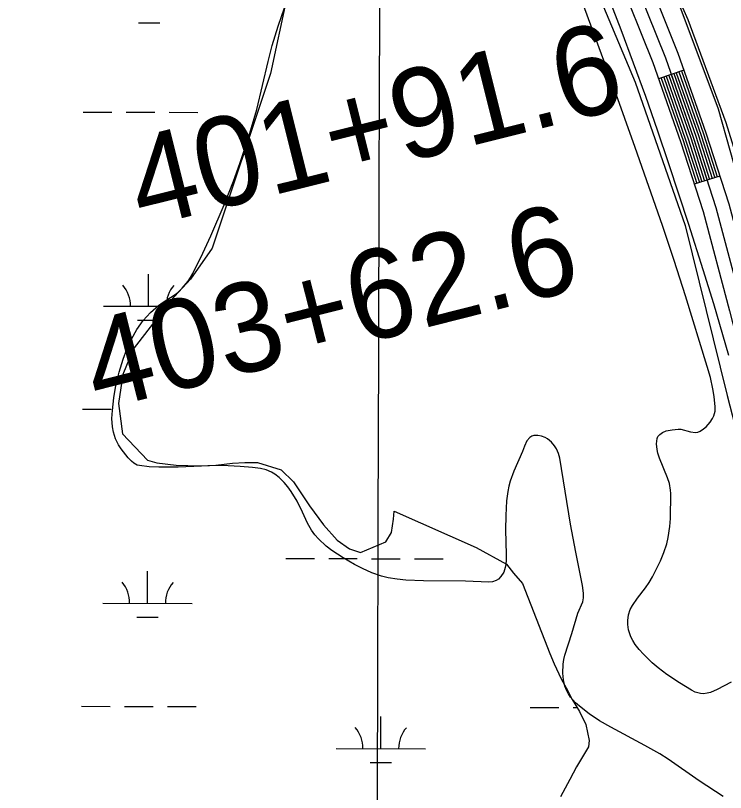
# Model space of a CAD drawing. Extents: x 3161615 to 3199515, y 867541 to 892976.
# Drawn here: x 3175914 to 3176709, y 888183 to 889053 of the extents above; entities that cross this region are included whole.
import ezdxf

# ---------------------------------------------------------------- set-up
doc = ezdxf.new("R2010")
doc.units = 0
for name, color, linetype in [('V-GRID-MAJR', 7, 'Continuous'), ('V-LEVE-TOET', 7, 'Continuous'), ('V-ROAD-CNTR', 7, 'Continuous'), ('V-SITE-VEGE', 7, 'Continuous'), ('V-SURV-IDEN', 7, 'Continuous'), ('V-TOPO-SHOR', 7, 'Continuous'), ('V-WETL-SWMP', 7, 'Continuous')]:
    doc.layers.add(name, color=color, linetype=linetype)

msp = doc.modelspace()

# ---------------------------------------------------------------- linework, layer by layer
at = {"layer": 'V-GRID-MAJR'}
msp.add_spline([(3176275.048, 872978.667), (3176292.6750000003, 879038.2270000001), (3176310.311, 885100.872), (3176327.947, 891163.561), (3176327.9560000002, 891166.601)], degree=3, dxfattribs=at)
at = {"layer": 'V-LEVE-TOET'}
msp.add_lwpolyline([(3176818.060000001, 888510.1769999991), (3176795.2860000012, 888612.0399999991), (3176738.424000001, 888839.5399999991), (3176709.318000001, 888933.329999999), (3176666.867000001, 889048.3729999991), (3176465.221000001, 889503.5589999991), (3176266.835000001, 889947.6209999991)], dxfattribs=at)
at = {"layer": 'V-ROAD-CNTR'}
for p, q in [((3176662.080639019, 888992.2729877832), (3176633.774695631, 888982.3340076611)), ((3176702.308558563, 888873.501225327), (3176673.741615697, 888864.3412436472))]:
    msp.add_line(p, q, dxfattribs=at)
for points in [[(3175888.1651868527, 891170.3236316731), (3175938.153086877, 890884.9852023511), (3175972.512018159, 890684.9226024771), (3175992.964977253, 890585.7618007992), (3176005.553952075, 890530.3399116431), (3176028.8619054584, 890434.6351030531), (3176046.3888704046, 890386.9971983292), (3176077.2918085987, 890307.3323576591), (3176229.5785040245, 889955.862060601), (3176410.7301417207, 889542.5168872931), (3176553.6988557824, 889213.9095445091), (3176601.1997607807, 889106.3097597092), (3176641.387680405, 889005.929960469), (3176672.5536180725, 888917.1681379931), (3176697.883567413, 888838.1772959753), (3176727.626507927, 888726.391519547), (3176765.505432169, 888577.9488164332), (3176899.9081633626, 888054.5728631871), (3177014.8839334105, 887604.2087639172), (3177188.7025857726, 886922.5551272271), (3177331.7352997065, 886346.4772793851)], [(3175903.401156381, 891170.281631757), (3175952.9320573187, 890887.5491972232), (3175987.252988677, 890687.7075969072), (3176007.625947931, 890588.938794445), (3176020.1559228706, 890533.775904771), (3176043.233876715, 890439.0130942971), (3176060.4208423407, 890392.2991877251), (3176091.170780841, 890313.028346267), (3176243.3294765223, 889961.8540486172), (3176424.4771142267, 889548.5198752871), (3176567.4378283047, 889219.9305324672), (3176615.027733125, 889112.1277480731), (3176655.433652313, 889011.204949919), (3176686.774589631, 888921.9441284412), (3176712.2825386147, 888842.3982875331), (3176742.1414788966, 888730.1745119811), (3176780.0364031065, 888581.6688089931), (3176784.6583938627, 888563.6708449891)], [(3175889.6491838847, 891074.9278224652), (3175923.3741164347, 890882.421207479), (3175957.771047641, 890682.137608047), (3175978.3040065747, 890582.584807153), (3175990.951981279, 890526.9039185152), (3176014.4899342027, 890430.257111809), (3176032.356898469, 890381.6952089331), (3176063.4128363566, 890301.636369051), (3176215.827531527, 889949.8700725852), (3176396.983169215, 889536.5138992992), (3176539.959883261, 889207.888556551), (3176587.371788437, 889100.4917713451), (3176627.3417084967, 889000.654971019), (3176658.3326465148, 888912.3921475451), (3176683.4845962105, 888833.9563044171), (3176713.111536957, 888722.6085271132), (3176750.974461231, 888574.2288238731), (3176885.3771924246, 888050.8518706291), (3177000.3499624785, 887600.500771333), (3177174.155614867, 886918.8941345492), (3177317.189328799, 886342.8132867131)], [(3176645.096672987, 888986.3089997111), (3176669.7096237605, 888916.213139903), (3176685.167592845, 888868.005236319)], [(3176647.927667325, 888987.3029977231), (3176672.5536180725, 888917.1681379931), (3176688.0245871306, 888868.9212344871)], [(3176650.7586616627, 888988.2969957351), (3176675.397612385, 888918.1231360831), (3176690.881581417, 888869.837232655)], [(3176653.588656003, 888989.2909937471), (3176678.2416066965, 888919.0781341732), (3176693.7375757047, 888870.7532308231)], [(3176656.419650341, 888990.2849917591), (3176681.086601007, 888920.0331322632), (3176696.594569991, 888871.669228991)], [(3176659.249644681, 888991.2789897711), (3176683.930595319, 888920.9891303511), (3176699.4515642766, 888872.5852271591)], [(3176636.6056899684, 888983.3270056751), (3176661.1766408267, 888913.3471456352), (3176676.597609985, 888865.2572418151)], [(3176639.435684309, 888984.3210036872), (3176664.0206351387, 888914.303143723), (3176679.454604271, 888866.1732399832)], [(3176642.2666786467, 888985.3150016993), (3176666.865629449, 888915.2581418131), (3176682.3115985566, 888867.0892381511)]]:
    msp.add_lwpolyline(points, dxfattribs=at)
at = {"layer": 'V-SITE-VEGE'}
for p, q in [((3176208.012, 889041.2089999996), (3176218.858, 889073.2049999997)), ((3176201.4070000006, 889019.7169999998), (3176208.012, 889041.2089999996)), ((3176196.84, 889001.9399999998), (3176201.4070000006, 889019.7169999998)), ((3176184.0550000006, 888948.2639999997), (3176196.84, 889001.9399999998)), ((3176175.2090000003, 888917.7179999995), (3176184.0550000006, 888948.2639999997)), ((3176165.291, 888887.6089999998), (3176175.2090000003, 888917.7179999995)), ((3176158.094, 888867.7449999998), (3176165.291, 888887.6089999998)), ((3176147.7970000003, 888841.4789999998), (3176158.094, 888867.7449999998)), ((3176132.847, 888806.7679999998), (3176147.7970000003, 888841.4789999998)), ((3176123.694, 888787.0539999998), (3176132.847, 888806.7679999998)), ((3176112.7130000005, 888764.5909999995), (3176123.6940000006, 888787.0539999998)), ((3176107.374, 888755.7669999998), (3176110.204, 888760.0549999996)), ((3176110.204, 888760.0549999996), (3176112.7130000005, 888764.5909999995)), ((3176100.812, 888747.8919999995), (3176107.374000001, 888755.7669999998)), ((3176091.9250000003, 888740.1079999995), (3176095.827, 888743.1279999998)), ((3176095.827, 888743.1279999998), (3176100.812, 888747.8919999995)), ((3176079.386, 888732.4709999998), (3176087.793, 888737.4679999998)), ((3176087.793, 888737.4679999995), (3176091.9250000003, 888740.1079999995)), ((3176065.1890000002, 888720.7069999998), (3176074.114, 888728.6609999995)), ((3176074.114, 888728.6609999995), (3176079.386, 888732.4709999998)), ((3176057.056, 888711.8549999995), (3176065.1890000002, 888720.7069999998)), ((3176049.907, 888701.8219999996), (3176057.0560000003, 888711.8549999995)), ((3176043.935, 888691.1009999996), (3176049.907, 888701.8219999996)), ((3176038.8600000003, 888679.8819999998), (3176043.935, 888691.1009999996)), ((3176034.5670000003, 888668.3679999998), (3176038.86, 888679.8819999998)), ((3176030.223, 888653.8869999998), (3176034.5670000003, 888668.3679999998)), ((3176026.623, 888639.1779999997), (3176030.223, 888653.8869999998)), ((3176024.208, 888625.2289999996), (3176026.6230000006, 888639.1779999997)), ((3176022.6210000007, 888611.2369999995), (3176024.208, 888625.2289999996)), ((3176022.191, 888602.1169999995), (3176022.6210000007, 888611.2369999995)), ((3176022.793, 888592.9549999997), (3176022.191, 888602.1169999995)), ((3176023.823, 888586.8679999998), (3176022.793, 888592.9549999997)), ((3176026.133, 888579.4929999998), (3176023.823, 888586.8679999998)), ((3176029.6210000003, 888572.6609999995), (3176026.133, 888579.4929999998)), ((3176486.458, 888577.0169999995), (3176483.607, 888571.2849999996)), ((3176489.645, 888580.6789999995), (3176486.458, 888577.0169999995)), ((3176491.8060000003, 888582.1469999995), (3176489.6450000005, 888580.6789999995)), ((3176494.065, 888582.8889999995), (3176491.8060000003, 888582.1469999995)), ((3176498.6090000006, 888582.9869999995), (3176494.065, 888582.8889999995)), ((3176502.666, 888582.3319999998), (3176498.6090000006, 888582.9869999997)), ((3176506.697, 888580.9099999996), (3176502.666, 888582.3319999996)), ((3176509.3510000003, 888579.3809999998), (3176506.697, 888580.9099999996)), ((3176513.934, 888575.6759999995), (3176509.3510000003, 888579.3809999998)), ((3176032.488, 888568.2739999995), (3176029.6210000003, 888572.6609999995)), ((3176483.607, 888571.2849999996), (3176481.3710000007, 888565.2859999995)), ((3176517.449, 888571.4769999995), (3176513.934, 888575.6759999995)), ((3176519.361, 888568.2519999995), (3176517.449, 888571.4769999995)), ((3176040.295, 888558.1779999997), (3176032.4880000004, 888568.2739999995)), ((3176481.3710000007, 888565.2859999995), (3176471.8270000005, 888543.2849999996)), ((3176521.7470000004, 888563.0599999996), (3176519.361, 888568.2519999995)), ((3176523.2790000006, 888557.6739999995), (3176521.7470000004, 888563.0599999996)), ((3176043.926, 888554.2409999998), (3176040.295, 888558.1779999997)), ((3176046.56, 888552.0579999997), (3176043.926, 888554.2409999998)), ((3176050.464, 888549.9899999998), (3176046.56, 888552.0579999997)), ((3176535.3050000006, 888483.8289999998), (3176523.2790000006, 888557.6739999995)), ((3176052.9480000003, 888549.3609999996), (3176050.464, 888549.9899999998)), ((3176063.786, 888548.0829999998), (3176052.9480000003, 888549.3609999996)), ((3176074.636, 888547.4829999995), (3176063.786, 888548.0829999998)), ((3176096.361, 888547.6939999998), (3176074.636, 888547.4829999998)), ((3176139.816, 888549.4179999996), (3176096.361, 888547.6939999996)), ((3176152.2060000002, 888549.1479999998), (3176139.816, 888549.4179999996)), ((3176165.7190000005, 888548.4819999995), (3176152.2060000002, 888549.1479999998)), ((3176179.219, 888547.4239999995), (3176165.7190000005, 888548.4819999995)), ((3176188.2120000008, 888546.2049999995), (3176179.219, 888547.4239999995)), ((3176194.5490000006, 888544.5849999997), (3176188.2120000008, 888546.2049999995)), ((3176200.545, 888541.9639999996), (3176194.5490000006, 888544.5849999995)), ((3176471.827, 888543.2849999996), (3176467.77, 888532.1209999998)), ((3176204.3340000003, 888539.7149999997), (3176200.545, 888541.9639999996)), ((3176209.096, 888536.1599999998), (3176204.3340000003, 888539.7149999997)), ((3176214.875, 888530.5599999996), (3176209.096, 888536.1599999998)), ((3176219.0670000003, 888525.4789999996), (3176214.875, 888530.5599999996)), ((3176222.754, 888520.2549999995), (3176219.0670000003, 888525.4789999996)), ((3176466.179, 888526.3929999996), (3176464.9710000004, 888520.5289999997)), ((3176467.77, 888532.1209999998), (3176466.179, 888526.3929999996)), ((3176229.342, 888509.3859999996), (3176222.7540000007, 888520.2549999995)), ((3176464.971, 888520.5289999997), (3176463.615, 888509.7919999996)), ((3176235.359, 888497.1939999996), (3176229.342, 888509.3859999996)), ((3176463.615, 888509.7919999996), (3176462.773, 888493.6699999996)), ((3176241.034, 888484.8349999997), (3176235.3590000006, 888497.1939999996)), ((3176462.773, 888493.6699999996), (3176462.5500000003, 888477.5359999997)), ((3176245.577, 888476.9229999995), (3176241.034, 888484.8349999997)), ((3176541.15, 888452.4639999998), (3176535.3050000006, 888483.8289999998)), ((3176249.14, 888472.0329999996), (3176245.577, 888476.9229999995)), ((3176462.5500000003, 888477.5359999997), (3176463.207, 888449.7629999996)), ((3176253.066, 888467.4899999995), (3176249.14, 888472.0329999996)), ((3176261.856, 888459.2779999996), (3176253.066, 888467.4899999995)), ((3176268.2830000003, 888454.3009999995), (3176261.856, 888459.2779999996)), ((3176280.681, 888445.9289999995), (3176268.2830000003, 888454.3009999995)), ((3176463.207, 888449.7629999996), (3176463.154, 888443.4569999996)), ((3176548.552, 888415.0919999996), (3176541.15, 888452.4639999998)), ((3176293.5160000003, 888438.5889999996), (3176280.681, 888445.9289999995)), ((3176302.4620000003, 888434.1609999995), (3176293.5160000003, 888438.5889999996)), ((3176462.826, 888438.7789999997), (3176462.233, 888435.3039999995)), ((3176463.154, 888443.4569999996), (3176462.826, 888438.7789999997)), ((3176313.0400000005, 888429.4459999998), (3176302.4620000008, 888434.1609999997)), ((3176323.829, 888425.6209999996), (3176313.0400000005, 888429.4459999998)), ((3176460.5, 888430.1429999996), (3176457.4220000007, 888425.0489999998)), ((3176462.233, 888435.3039999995), (3176460.5, 888430.1429999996)), ((3176331.285, 888423.8859999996), (3176323.829, 888425.6209999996)), ((3176341.161, 888422.3749999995), (3176331.285, 888423.8859999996)), ((3176351.045, 888421.2749999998), (3176341.161, 888422.3749999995)), ((3176370.873, 888420.2179999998), (3176351.045, 888421.2749999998)), ((3176452.056, 888420.5519999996), (3176448.105, 888419.1839999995)), ((3176454.501, 888422.0959999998), (3176452.056, 888420.5519999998)), ((3176457.4220000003, 888425.0489999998), (3176454.501, 888422.0959999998)), ((3176417.6350000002, 888419.9399999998), (3176370.873, 888420.2179999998)), ((3176443.97, 888418.8069999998), (3176417.6350000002, 888419.9399999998)), ((3176448.105, 888419.1839999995), (3176443.97, 888418.8069999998)), ((3176549.7970000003, 888406.7219999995), (3176548.552, 888415.0919999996)), ((3176549.821, 888401.2019999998), (3176549.7970000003, 888406.7219999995)), ((3176543.335, 888384.1959999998), (3176548.8510000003, 888396.8649999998)), ((3176548.8510000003, 888396.8649999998), (3176549.821, 888401.2019999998)), ((3176536.657, 888361.2769999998), (3176543.335, 888384.1959999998)), ((3176528.901, 888337.2839999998), (3176536.657, 888361.2769999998)), ((3176527.719, 888332.2569999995), (3176528.901, 888337.2839999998)), ((3176526.708, 888316.8639999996), (3176527.0640000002, 888327.1389999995)), ((3176527.0640000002, 888327.1389999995), (3176527.719, 888332.2569999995)), ((3176527.1890000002, 888309.6749999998), (3176526.708, 888316.8639999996)), ((3176528.866, 888302.5609999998), (3176527.1890000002, 888309.6749999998)), ((3176530.787, 888297.8649999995), (3176528.866, 888302.5609999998)), ((3176532.923, 888293.8999999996), (3176530.787, 888297.8649999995)), ((3176535.2990000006, 888290.2599999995), (3176532.9230000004, 888293.8999999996)), ((3176540.812, 888283.7799999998), (3176535.2990000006, 888290.2599999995)), ((3176545.082, 888279.9159999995), (3176540.812, 888283.7799999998)), ((3176556.191, 888271.2769999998), (3176545.082, 888279.9159999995)), ((3176567.803000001, 888263.5649999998), (3176556.1910000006, 888271.2769999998)), ((3176580.312, 888256.3779999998), (3176567.803000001, 888263.5649999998)), ((3176618.524, 888236.1619999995), (3176580.312, 888256.3779999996)), ((3176635.159, 888226.6489999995), (3176618.524, 888236.1619999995)), ((3176644.3960000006, 888220.7569999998), (3176635.1590000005, 888226.6489999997)), ((3176679.1010000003, 888196.3159999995), (3176644.396, 888220.7569999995)), ((3176705.938, 888178.7019999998), (3176679.1010000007, 888196.3159999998))]:
    msp.add_line(p, q, dxfattribs=at)
for points in [[(3176534.191000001, 889186.5839999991), (3176591.406000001, 889037.667999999), (3176618.941000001, 888962.876999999), (3176632.180000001, 888925.268999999), (3176644.967000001, 888887.4729999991), (3176667.145000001, 888819.8359999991), (3176683.339000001, 888769.0009999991), (3176695.086000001, 888730.7669999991), (3176711.833000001, 888673.172999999)], [(3176686.990000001, 888592.9459999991), (3176691.457000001, 888597.8779999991), (3176694.058000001, 888601.969999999), (3176695.530000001, 888605.1959999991), (3176696.909000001, 888610.192999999), (3176697.189000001, 888615.265999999), (3176696.042000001, 888626.606999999), (3176694.629000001, 888635.1619999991), (3176691.764000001, 888647.942999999), (3176688.188000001, 888660.5079999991), (3176663.700000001, 888739.574999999), (3176651.142000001, 888778.998999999), (3176637.998000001, 888818.2629999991), (3176607.573000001, 888905.358999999), (3176584.351000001, 888970.4909999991), (3176548.7690000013, 889067.883999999)], [(3176714.806000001, 888307.0349999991), (3176699.463000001, 888298.515999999), (3176691.793000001, 888295.4249999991), (3176687.957000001, 888294.439999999), (3176684.121000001, 888293.9339999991), (3176680.744000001, 888294.0569999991), (3176674.831000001, 888295.6649999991), (3176670.401000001, 888297.7579999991), (3176657.116000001, 888306.1199999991), (3176642.975000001, 888315.6149999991), (3176633.288000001, 888322.900999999), (3176626.460000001, 888328.684999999), (3176616.801000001, 888338.2059999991), (3176612.187000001, 888343.479999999), (3176607.690000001, 888349.172999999), (3176604.802000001, 888353.606999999), (3176602.742000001, 888357.7889999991), (3176600.235000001, 888365.5319999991), (3176599.319000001, 888371.479999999), (3176599.205000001, 888375.8929999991), (3176599.985000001, 888382.260999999), (3176601.961000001, 888388.0909999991), (3176604.509000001, 888392.809999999), (3176609.973000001, 888400.7699999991), (3176619.101000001, 888412.533999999), (3176623.386000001, 888418.5939999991), (3176627.051000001, 888424.9239999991), (3176635.719000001, 888442.8999999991), (3176639.561000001, 888452.1689999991), (3176642.796000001, 888461.775999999), (3176644.541000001, 888468.7309999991), (3176646.464000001, 888481.0269999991), (3176647.171000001, 888490.312999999), (3176647.464000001, 888518.1059999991), (3176647.241000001, 888522.0299999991), (3176645.795000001, 888529.3539999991), (3176643.708000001, 888535.726999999), (3176634.629000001, 888557.8459999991), (3176632.915000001, 888563.3409999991), (3176632.016000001, 888567.454999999), (3176631.487000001, 888573.621999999), (3176632.184000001, 888579.783999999), (3176632.962000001, 888581.780999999), (3176635.084000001, 888584.344999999), (3176638.008000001, 888586.339999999), (3176642.409000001, 888588.145999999), (3176649.037000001, 888589.454999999), (3176655.701000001, 888590.091999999), (3176658.742000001, 888590.050999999), (3176669.494000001, 888587.2279999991), (3176674.870000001, 888586.5319999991), (3176677.545000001, 888586.920999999), (3176680.203000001, 888588.0169999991), (3176683.986000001, 888590.4729999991), (3176686.990000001, 888592.9459999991)]]:
    msp.add_lwpolyline(points, dxfattribs=at)
at = {"layer": 'V-TOPO-SHOR'}
for points in [[(3176956.549859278, 888433.2803697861), (3176947.736769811, 888431.5430666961), (3176798.3669944, 888565.8418291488), (3176753.1094859, 888763.2725588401), (3176700.7713227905, 888948.3912517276), (3176650.058493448, 889084.1790374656), (3176581.787640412, 889241.1552364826), (3176471.490473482, 889489.8537739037), (3176261.3881134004, 889959.0353314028), (3176175.58844606, 890147.7698091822), (3176117.8436444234, 890288.8620005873), (3176063.6026583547, 890422.897878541), (3176040.9398264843, 890509.2817336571), (3176027.017060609, 890570.9782281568), (3175974.9807278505, 890865.3188643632), (3175922.9151857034, 891149.0896350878), (3175919.4454477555, 891168.4774582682)], [(3176339.6495123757, 889592.3942575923), (3176455.182929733, 889326.0646730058), (3176526.981939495, 889170.8403817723), (3176607.486937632, 888978.5972201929), (3176663.416544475, 888818.1318103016), (3176710.455170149, 888627.7427893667), (3176790.6339967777, 888317.4694632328), (3176917.783293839, 887792.144096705), (3177015.432515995, 887428.9727608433), (3177057.2397594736, 887257.9764313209), (3177114.7411495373, 887028.8020275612)]]:
    msp.add_lwpolyline(points, dxfattribs=at)
at = {"layer": 'V-WETL-SWMP'}
for p, q in [((3176224.3179575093, 889103.0008377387), (3176199.3999856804, 888988.2708918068)), ((3176051.7320316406, 889045.0553252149), (3176075.731938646, 889044.9890062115)), ((3176199.3999856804, 888988.2708918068), (3176134.2780494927, 888792.8450142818)), ((3175990.0479596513, 888945.2244164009), (3176022.0478356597, 888945.1359910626)), ((3176038.0477736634, 888945.0917783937), (3176070.0476496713, 888945.0033530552)), ((3176086.047587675, 888944.9591403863), (3176118.0474636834, 888944.870715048)), ((3176134.2780494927, 888792.8450142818), (3176109.884059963, 888758.0890343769)), ((3176062.8554172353, 888727.7794440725), (3176062.9548878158, 888763.7792990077)), ((3176109.884059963, 888758.0890343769), (3176087.573067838, 888734.0120494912)), ((3176087.573067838, 888734.0120494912), (3176045.7690846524, 888679.5640817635)), ((3176012.855610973, 888727.9176086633), (3176082.745607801, 888727.7244814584)), ((3176050.8128267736, 888712.3816657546), (3176070.923056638, 888712.3260951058)), ((3176045.7690846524, 888679.5640817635), (3176034.3530922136, 888651.2330962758)), ((3176034.3530922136, 888651.2330962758), (3176029.486099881, 888619.008110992)), ((3175989.128754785, 888612.5507569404), (3176021.1286307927, 888612.4623316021)), ((3176029.486099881, 888619.008110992), (3176034.113106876, 888584.8861244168)), ((3176034.113106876, 888584.8861244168), (3176061.802110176, 888555.4971307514)), ((3176061.802110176, 888555.4971307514), (3176072.2911096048, 888552.6221296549)), ((3176072.2911096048, 888552.6221296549), (3176093.836107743, 888549.8391260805)), ((3176138.2621025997, 888550.0091162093), (3176157.0041000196, 888551.9411112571)), ((3176157.0041000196, 888551.9411112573), (3176170.8190982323, 888552.8451078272)), ((3176170.8190982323, 888552.8451078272), (3176185.0340965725, 888552.9631046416)), ((3176185.0340965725, 888552.9631046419), (3176211.366095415, 888544.4931024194)), ((3176093.836107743, 888549.8391260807), (3176120.302104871, 888549.0711205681)), ((3176120.302104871, 888549.0711205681), (3176138.2621025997, 888550.0091162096)), ((3176211.366095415, 888544.4931024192), (3176225.2960967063, 888531.3791048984)), ((3176225.2960967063, 888531.3791048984), (3176243.2911006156, 888504.2791124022)), ((3176243.2911006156, 888504.2791124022), (3176258.673103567, 888482.8841180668)), ((3176337.205093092, 888489.4570979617), (3176337.9210910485, 888498.349094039)), ((3176337.9210910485, 888498.349094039), (3176429.6787280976, 888457.6423974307)), ((3176258.673103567, 888482.8841180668), (3176274.016105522, 888466.0301218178)), ((3176334.9580966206, 888474.6301047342), (3176337.205093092, 888489.4570979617)), ((3176328.5310997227, 888463.9141106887), (3176334.9580966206, 888474.6301047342)), ((3176274.016105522, 888466.0301218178), (3176287.9191060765, 888456.2721228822)), ((3176287.9191060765, 888456.2721228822), (3176300.196105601, 888452.03012197)), ((3176300.196105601, 888452.03012197), (3176328.5310997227, 888463.9141106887)), ((3176429.6787280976, 888457.642397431), (3176463.4006144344, 888438.9651792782)), ((3176216.6678171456, 888445.4203973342), (3176248.6676931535, 888445.3319719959)), ((3176264.667631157, 888445.2877593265), (3176296.667507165, 888445.1993339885)), ((3176312.667445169, 888445.1551213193), (3176344.667321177, 888445.0666959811)), ((3176360.667259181, 888445.022483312), (3176392.667135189, 888444.9340579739)), ((3176463.4006144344, 888438.9651792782), (3176471.381615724, 888428.961181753)), ((3176061.9362123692, 888395.105784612), (3176062.035682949, 888431.1056395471)), ((3176471.381615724, 888428.961181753), (3176481.35061713, 888417.3941844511)), ((3176481.35061713, 888417.3941844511), (3176512.2106309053, 888338.8652108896)), ((3176011.9364061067, 888395.2439492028), (3176111.936018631, 888394.9676200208)), ((3176049.8936219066, 888379.708006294), (3176073.8935289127, 888379.6416872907)), ((3176512.2106309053, 888338.8652108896), (3176516.84663289, 888327.4512146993)), ((3176516.84663289, 888327.4512146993), (3176524.8826356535, 888310.7342200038)), ((3176524.8826356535, 888310.7342200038), (3176530.2986372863, 888300.5112231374)), ((3176530.2986372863, 888300.5112231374), (3176537.1196393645, 888287.5352271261)), ((3176537.1196393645, 888287.5352271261), (3176545.325641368, 888274.1762309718)), ((3175988.2095499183, 888279.8770974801), (3176020.209425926, 888279.7886721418)), ((3176036.20936393, 888279.744459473), (3176068.209239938, 888279.6560341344)), ((3176084.2091779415, 888279.6118214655), (3176116.2090539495, 888279.5233961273)), ((3176490.1156051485, 888278.4901792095), (3176522.1154811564, 888278.4017538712)), ((3176538.11541916, 888278.3575412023), (3176542.7650892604, 888278.3446927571)), ((3176545.325641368, 888274.1762309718), (3176552.358643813, 888259.4262356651)), ((3176322.9239630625, 888232.5220128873), (3176323.0234336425, 888268.5218678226)), ((3176552.358643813, 888259.4262356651), (3176556.0596473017, 888241.6852423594)), ((3176556.0596473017, 888241.6852423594), (3176555.3306489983, 888234.3732456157)), ((3176272.9241568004, 888232.6601774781), (3176372.923769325, 888232.3838482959)), ((3176555.3306489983, 888234.3732456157), (3176541.8896554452, 888212.1472579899)), ((3176310.881372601, 888217.1242345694), (3176334.8812796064, 888217.057915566)), ((3176541.8896554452, 888212.1472579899), (3176534.3076594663, 888197.8682657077)), ((3176534.3076594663, 888197.8682657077), (3176524.0036649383, 888178.4322762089))]:
    msp.add_line(p, q, dxfattribs=at)
for centre, radius, start, end in [((3176007.614007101, 888728.4068976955), 35.24628790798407, 359.0698548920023, 40.61351322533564), ((3176118.0994512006, 888728.1015929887), 35.24628790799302, 139.069851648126, 180.3836294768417), ((3176006.6948022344, 888395.733238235), 35.24628790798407, 359.0698548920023, 40.61351322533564), ((3176117.1802463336, 888395.4279335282), 35.24628790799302, 139.069851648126, 180.61350998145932), ((3176267.6825529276, 888233.1494665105), 35.24628790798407, 359.0698548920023, 40.61351322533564), ((3176378.167997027, 888232.8441618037), 35.24628790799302, 139.069851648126, 180.61350998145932)]:
    msp.add_arc(centre, radius, start, end, dxfattribs=at)

# ---------------------------------------------------------------- texts
at = {"layer": 'V-SURV-IDEN'}
for s, rotation, p in [('401+91.6', 14.016185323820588, (3176055.346500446, 888815.1596916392)), ('403+62.6', 14.220277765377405, (3176005.911121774, 888610.527839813))]:
    msp.add_text(s, height=100, rotation=rotation, dxfattribs=at).set_placement(p)

doc.saveas('drawing.dxf')
